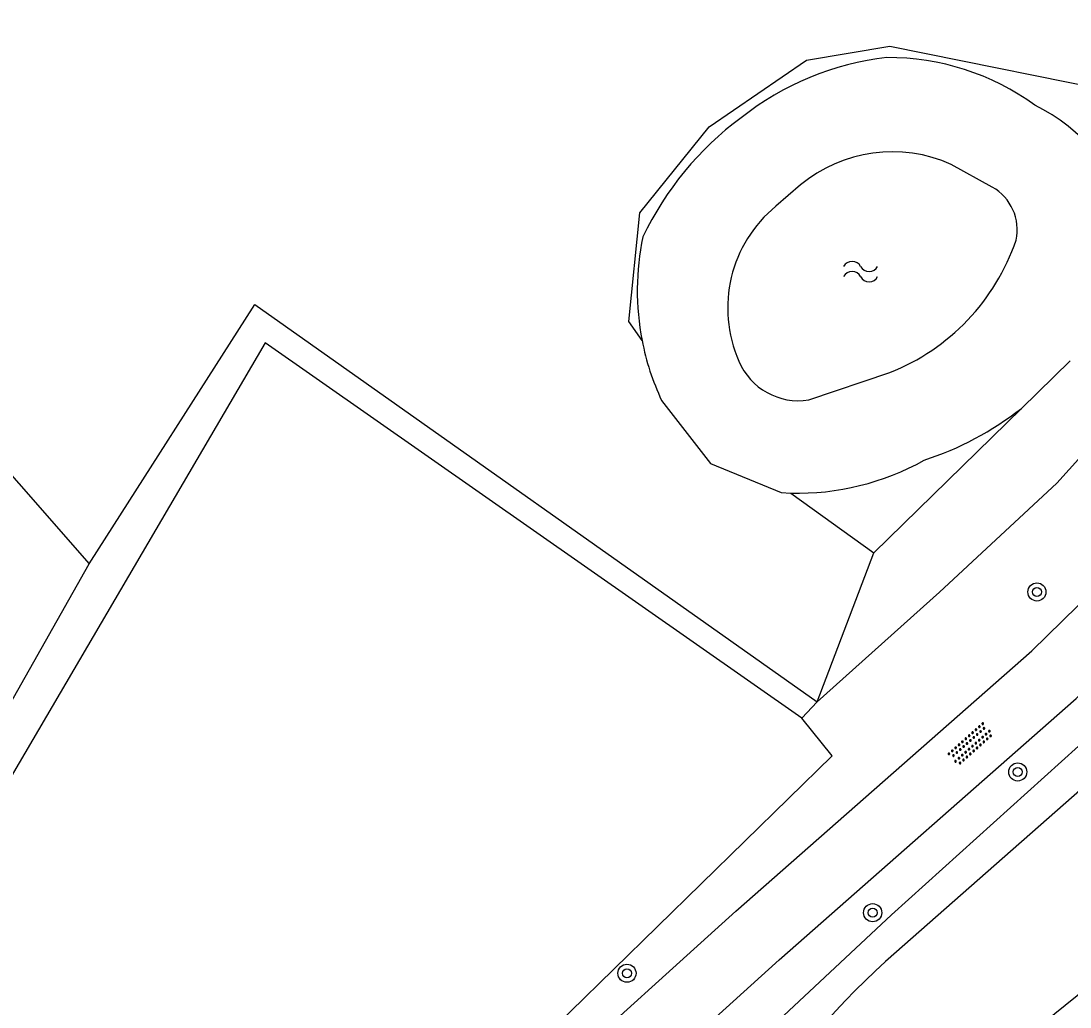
# Model space of a CAD drawing. Extents: x 135999 to 138000, y 396000 to 398501.
# Drawn here: x 136547.62 to 136593.88, y 396240.38 to 396283.85 of the extents above; entities that cross this region are included whole.
import ezdxf

# ---------------------------------------------------------------- set-up
doc = ezdxf.new("R2010")
doc.units = 0
for name, color, linetype in [('gg-afsc-draadraster', 7, 'Continuous'), ('gg-afsc-lijn draadraster', 7, 'Continuous'), ('gg-knt-bronhoudergrens', 7, 'Continuous'), ('gg-knt-onverhard', 7, 'Continuous'), ('gg-kntw-bovenkant insteek waterloop', 7, 'Continuous'), ('gg-kntw-waterlijn', 7, 'Continuous'), ('gt-grn-groengrens', 7, 'Continuous'), ('gt-symb-boom', 7, 'Continuous'), ('gt-symb-overige verharding', 7, 'Continuous'), ('gt-symb-watersymbool', 7, 'Continuous')]:
    doc.layers.add(name, color=color, linetype=linetype)

# ---------------------------------------------------------------- blocks, each defined once
blk = doc.blocks.new('gt0-BOOM')
at = {"layer": 'gt-symb-boom'}
for radius in [0.4, 0.2]:
    blk.add_circle((0, 0), radius, dxfattribs=at)
blk = doc.blocks.new('gt0-OVH')
at = {"layer": 'gt-symb-overige verharding'}
for points in [[(-0.972, 0.298), (-0.967, 0.308), (-0.965, 0.319), (-0.966, 0.33), (-0.971, 0.34), (-0.978, 0.348), (-0.988, 0.353), (-0.999, 0.355), (-1.01, 0.354), (-1.02, 0.349), (-1.028, 0.342), (-1.033, 0.332), (-1.035, 0.321), (-1.034, 0.31), (-1.029, 0.3), (-1.022, 0.292), (-1.012, 0.287), (-1.001, 0.285), (-0.99, 0.286), (-0.98, 0.291)], [(-0.872, 0.106), (-0.867, 0.116), (-0.865, 0.126), (-0.866, 0.137), (-0.871, 0.147), (-0.878, 0.156), (-0.888, 0.161), (-0.899, 0.163), (-0.91, 0.162), (-0.92, 0.157), (-0.928, 0.15), (-0.933, 0.14), (-0.935, 0.129), (-0.934, 0.118), (-0.929, 0.108), (-0.922, 0.1), (-0.912, 0.095), (-0.901, 0.092), (-0.89, 0.094), (-0.88, 0.098)], [(-0.772, 0.298), (-0.767, 0.308), (-0.765, 0.319), (-0.766, 0.33), (-0.771, 0.34), (-0.778, 0.348), (-0.788, 0.353), (-0.799, 0.355), (-0.81, 0.354), (-0.82, 0.349), (-0.828, 0.342), (-0.833, 0.332), (-0.835, 0.321), (-0.834, 0.31), (-0.829, 0.3), (-0.822, 0.292), (-0.812, 0.287), (-0.801, 0.285), (-0.79, 0.286), (-0.78, 0.291)], [(-0.672, 0.106), (-0.667, 0.116), (-0.665, 0.126), (-0.666, 0.137), (-0.671, 0.147), (-0.678, 0.156), (-0.688, 0.161), (-0.699, 0.163), (-0.71, 0.162), (-0.72, 0.157), (-0.728, 0.15), (-0.733, 0.14), (-0.735, 0.129), (-0.734, 0.118), (-0.729, 0.108), (-0.722, 0.1), (-0.712, 0.095), (-0.701, 0.092), (-0.69, 0.094), (-0.68, 0.098)], [(-0.572, 0.298), (-0.567, 0.308), (-0.565, 0.319), (-0.566, 0.33), (-0.571, 0.34), (-0.578, 0.348), (-0.588, 0.353), (-0.599, 0.355), (-0.61, 0.354), (-0.62, 0.349), (-0.628, 0.342), (-0.633, 0.332), (-0.635, 0.321), (-0.634, 0.31), (-0.629, 0.3), (-0.622, 0.292), (-0.612, 0.287), (-0.601, 0.285), (-0.59, 0.286), (-0.58, 0.291)], [(-0.472, 0.106), (-0.467, 0.116), (-0.465, 0.126), (-0.466, 0.137), (-0.471, 0.147), (-0.478, 0.156), (-0.488, 0.161), (-0.499, 0.163), (-0.51, 0.162), (-0.52, 0.157), (-0.528, 0.15), (-0.533, 0.14), (-0.535, 0.129), (-0.534, 0.118), (-0.529, 0.108), (-0.522, 0.1), (-0.512, 0.095), (-0.501, 0.092), (-0.49, 0.094), (-0.48, 0.098)], [(-0.372, 0.298), (-0.367, 0.308), (-0.365, 0.319), (-0.366, 0.33), (-0.371, 0.34), (-0.378, 0.348), (-0.388, 0.353), (-0.399, 0.355), (-0.41, 0.354), (-0.42, 0.349), (-0.428, 0.342), (-0.433, 0.332), (-0.435, 0.321), (-0.434, 0.31), (-0.429, 0.3), (-0.422, 0.292), (-0.412, 0.287), (-0.401, 0.285), (-0.39, 0.286), (-0.38, 0.291)], [(-0.272, 0.106), (-0.267, 0.116), (-0.265, 0.126), (-0.266, 0.137), (-0.271, 0.147), (-0.278, 0.156), (-0.288, 0.161), (-0.299, 0.163), (-0.31, 0.162), (-0.32, 0.157), (-0.328, 0.15), (-0.333, 0.14), (-0.335, 0.129), (-0.334, 0.118), (-0.329, 0.108), (-0.322, 0.1), (-0.312, 0.095), (-0.301, 0.092), (-0.29, 0.094), (-0.28, 0.098)], [(-0.172, 0.298), (-0.167, 0.308), (-0.165, 0.319), (-0.166, 0.33), (-0.171, 0.34), (-0.178, 0.348), (-0.188, 0.353), (-0.199, 0.355), (-0.21, 0.354), (-0.22, 0.349), (-0.228, 0.342), (-0.233, 0.332), (-0.235, 0.321), (-0.234, 0.31), (-0.229, 0.3), (-0.222, 0.292), (-0.212, 0.287), (-0.201, 0.285), (-0.19, 0.286), (-0.18, 0.291)], [(-0.072, 0.106), (-0.067, 0.116), (-0.065, 0.126), (-0.066, 0.137), (-0.071, 0.147), (-0.078, 0.156), (-0.088, 0.161), (-0.099, 0.163), (-0.11, 0.162), (-0.12, 0.157), (-0.128, 0.15), (-0.133, 0.14), (-0.135, 0.129), (-0.134, 0.118), (-0.129, 0.108), (-0.122, 0.1), (-0.112, 0.095), (-0.101, 0.092), (-0.09, 0.094), (-0.08, 0.098)], [(0.028, 0.298), (0.033, 0.308), (0.035, 0.319), (0.034, 0.33), (0.029, 0.34), (0.022, 0.348), (0.012, 0.353), (0.001, 0.355), (-0.01, 0.354), (-0.02, 0.349), (-0.028, 0.342), (-0.033, 0.332), (-0.035, 0.321), (-0.034, 0.31), (-0.029, 0.3), (-0.022, 0.292), (-0.012, 0.287), (-0.001, 0.285), (0.01, 0.286), (0.02, 0.291)], [(0.128, 0.106), (0.133, 0.116), (0.135, 0.126), (0.134, 0.137), (0.129, 0.147), (0.122, 0.156), (0.112, 0.161), (0.101, 0.163), (0.09, 0.162), (0.08, 0.157), (0.072, 0.15), (0.067, 0.14), (0.065, 0.129), (0.066, 0.118), (0.071, 0.108), (0.078, 0.1), (0.088, 0.095), (0.099, 0.092), (0.11, 0.094), (0.12, 0.098)], [(0.228, 0.298), (0.233, 0.308), (0.235, 0.319), (0.234, 0.33), (0.229, 0.34), (0.222, 0.348), (0.212, 0.353), (0.201, 0.355), (0.19, 0.354), (0.18, 0.349), (0.172, 0.342), (0.167, 0.332), (0.165, 0.321), (0.166, 0.31), (0.171, 0.3), (0.178, 0.292), (0.188, 0.287), (0.199, 0.285), (0.21, 0.286), (0.22, 0.291)], [(0.328, 0.106), (0.333, 0.116), (0.335, 0.126), (0.334, 0.137), (0.329, 0.147), (0.322, 0.156), (0.312, 0.161), (0.301, 0.163), (0.29, 0.162), (0.28, 0.157), (0.272, 0.15), (0.267, 0.14), (0.265, 0.129), (0.266, 0.118), (0.271, 0.108), (0.278, 0.1), (0.288, 0.095), (0.299, 0.092), (0.31, 0.094), (0.32, 0.098)], [(0.428, 0.298), (0.433, 0.308), (0.435, 0.319), (0.434, 0.33), (0.429, 0.34), (0.422, 0.348), (0.412, 0.353), (0.401, 0.355), (0.39, 0.354), (0.38, 0.349), (0.372, 0.342), (0.367, 0.332), (0.365, 0.321), (0.366, 0.31), (0.371, 0.3), (0.378, 0.292), (0.388, 0.287), (0.399, 0.285), (0.41, 0.286), (0.42, 0.291)], [(0.528, 0.106), (0.533, 0.116), (0.535, 0.126), (0.534, 0.137), (0.529, 0.147), (0.522, 0.156), (0.512, 0.161), (0.501, 0.163), (0.49, 0.162), (0.48, 0.157), (0.472, 0.15), (0.467, 0.14), (0.465, 0.129), (0.466, 0.118), (0.471, 0.108), (0.478, 0.1), (0.488, 0.095), (0.499, 0.092), (0.51, 0.094), (0.52, 0.098)], [(0.628, 0.298), (0.633, 0.308), (0.635, 0.319), (0.634, 0.33), (0.629, 0.34), (0.622, 0.348), (0.612, 0.353), (0.601, 0.355), (0.59, 0.354), (0.58, 0.349), (0.572, 0.342), (0.567, 0.332), (0.565, 0.321), (0.566, 0.31), (0.571, 0.3), (0.578, 0.292), (0.588, 0.287), (0.599, 0.285), (0.61, 0.286), (0.62, 0.291)], [(0.728, 0.106), (0.733, 0.116), (0.735, 0.126), (0.734, 0.137), (0.729, 0.147), (0.722, 0.156), (0.712, 0.161), (0.701, 0.163), (0.69, 0.162), (0.68, 0.157), (0.672, 0.15), (0.667, 0.14), (0.665, 0.129), (0.666, 0.118), (0.671, 0.108), (0.678, 0.1), (0.688, 0.095), (0.699, 0.092), (0.71, 0.094), (0.72, 0.098)], [(0.828, 0.298), (0.833, 0.308), (0.835, 0.319), (0.834, 0.33), (0.829, 0.34), (0.822, 0.348), (0.812, 0.353), (0.801, 0.355), (0.79, 0.354), (0.78, 0.349), (0.772, 0.342), (0.767, 0.332), (0.765, 0.321), (0.766, 0.31), (0.771, 0.3), (0.778, 0.292), (0.788, 0.287), (0.799, 0.285), (0.81, 0.286), (0.82, 0.291)], [(0.928, 0.106), (0.933, 0.116), (0.935, 0.126), (0.934, 0.137), (0.929, 0.147), (0.922, 0.156), (0.912, 0.161), (0.901, 0.163), (0.89, 0.162), (0.88, 0.157), (0.872, 0.15), (0.867, 0.14), (0.865, 0.129), (0.866, 0.118), (0.871, 0.108), (0.878, 0.1), (0.888, 0.095), (0.899, 0.092), (0.91, 0.094), (0.92, 0.098)], [(1.028, 0.298), (1.033, 0.308), (1.035, 0.319), (1.034, 0.33), (1.029, 0.34), (1.022, 0.348), (1.012, 0.353), (1.001, 0.355), (0.99, 0.354), (0.98, 0.349), (0.972, 0.342), (0.967, 0.332), (0.965, 0.321), (0.966, 0.31), (0.971, 0.3), (0.978, 0.292), (0.988, 0.287), (0.999, 0.285), (1.01, 0.286), (1.02, 0.291)], [(-0.972, -0.142), (-0.967, -0.132), (-0.965, -0.121), (-0.966, -0.11), (-0.971, -0.1), (-0.978, -0.092), (-0.988, -0.087), (-0.999, -0.085), (-1.01, -0.086), (-1.02, -0.091), (-1.028, -0.098), (-1.033, -0.108), (-1.035, -0.119), (-1.034, -0.13), (-1.029, -0.14), (-1.022, -0.148), (-1.012, -0.153), (-1.001, -0.155), (-0.99, -0.154), (-0.98, -0.149)], [(-0.872, -0.334), (-0.867, -0.324), (-0.865, -0.314), (-0.866, -0.303), (-0.871, -0.293), (-0.878, -0.284), (-0.888, -0.279), (-0.899, -0.277), (-0.91, -0.278), (-0.92, -0.283), (-0.928, -0.29), (-0.933, -0.3), (-0.935, -0.311), (-0.934, -0.322), (-0.929, -0.332), (-0.922, -0.34), (-0.912, -0.345), (-0.901, -0.348), (-0.89, -0.346), (-0.88, -0.342)], [(-0.772, -0.142), (-0.767, -0.132), (-0.765, -0.121), (-0.766, -0.11), (-0.771, -0.1), (-0.778, -0.092), (-0.788, -0.087), (-0.799, -0.085), (-0.81, -0.086), (-0.82, -0.091), (-0.828, -0.098), (-0.833, -0.108), (-0.835, -0.119), (-0.834, -0.13), (-0.829, -0.14), (-0.822, -0.148), (-0.812, -0.153), (-0.801, -0.155), (-0.79, -0.154), (-0.78, -0.149)], [(-0.672, -0.334), (-0.667, -0.324), (-0.665, -0.314), (-0.666, -0.303), (-0.671, -0.293), (-0.678, -0.284), (-0.688, -0.279), (-0.699, -0.277), (-0.71, -0.278), (-0.72, -0.283), (-0.728, -0.29), (-0.733, -0.3), (-0.735, -0.311), (-0.734, -0.322), (-0.729, -0.332), (-0.722, -0.34), (-0.712, -0.345), (-0.701, -0.348), (-0.69, -0.346), (-0.68, -0.342)], [(-0.572, -0.142), (-0.567, -0.132), (-0.565, -0.121), (-0.566, -0.11), (-0.571, -0.1), (-0.578, -0.092), (-0.588, -0.087), (-0.599, -0.085), (-0.61, -0.086), (-0.62, -0.091), (-0.628, -0.098), (-0.633, -0.108), (-0.635, -0.119), (-0.634, -0.13), (-0.629, -0.14), (-0.622, -0.148), (-0.612, -0.153), (-0.601, -0.155), (-0.59, -0.154), (-0.58, -0.149)], [(-0.472, -0.334), (-0.467, -0.324), (-0.465, -0.314), (-0.466, -0.303), (-0.471, -0.293), (-0.478, -0.284), (-0.488, -0.279), (-0.499, -0.277), (-0.51, -0.278), (-0.52, -0.283), (-0.528, -0.29), (-0.533, -0.3), (-0.535, -0.311), (-0.534, -0.322), (-0.529, -0.332), (-0.522, -0.34), (-0.512, -0.345), (-0.501, -0.348), (-0.49, -0.346), (-0.48, -0.342)], [(-0.372, -0.142), (-0.367, -0.132), (-0.365, -0.121), (-0.366, -0.11), (-0.371, -0.1), (-0.378, -0.092), (-0.388, -0.087), (-0.399, -0.085), (-0.41, -0.086), (-0.42, -0.091), (-0.428, -0.098), (-0.433, -0.108), (-0.435, -0.119), (-0.434, -0.13), (-0.429, -0.14), (-0.422, -0.148), (-0.412, -0.153), (-0.401, -0.155), (-0.39, -0.154), (-0.38, -0.149)], [(-0.272, -0.334), (-0.267, -0.324), (-0.265, -0.314), (-0.266, -0.303), (-0.271, -0.293), (-0.278, -0.284), (-0.288, -0.279), (-0.299, -0.277), (-0.31, -0.278), (-0.32, -0.283), (-0.328, -0.29), (-0.333, -0.3), (-0.335, -0.311), (-0.334, -0.322), (-0.329, -0.332), (-0.322, -0.34), (-0.312, -0.345), (-0.301, -0.348), (-0.29, -0.346), (-0.28, -0.342)], [(-0.172, -0.142), (-0.167, -0.132), (-0.165, -0.121), (-0.166, -0.11), (-0.171, -0.1), (-0.178, -0.092), (-0.188, -0.087), (-0.199, -0.085), (-0.21, -0.086), (-0.22, -0.091), (-0.228, -0.098), (-0.233, -0.108), (-0.235, -0.119), (-0.234, -0.13), (-0.229, -0.14), (-0.222, -0.148), (-0.212, -0.153), (-0.201, -0.155), (-0.19, -0.154), (-0.18, -0.149)], [(-0.072, -0.334), (-0.067, -0.324), (-0.065, -0.314), (-0.066, -0.303), (-0.071, -0.293), (-0.078, -0.284), (-0.088, -0.279), (-0.099, -0.277), (-0.11, -0.278), (-0.12, -0.283), (-0.128, -0.29), (-0.133, -0.3), (-0.135, -0.311), (-0.134, -0.322), (-0.129, -0.332), (-0.122, -0.34), (-0.112, -0.345), (-0.101, -0.348), (-0.09, -0.346), (-0.08, -0.342)], [(0.028, -0.142), (0.033, -0.132), (0.035, -0.121), (0.034, -0.11), (0.029, -0.1), (0.022, -0.092), (0.012, -0.087), (0.001, -0.085), (-0.01, -0.086), (-0.02, -0.091), (-0.028, -0.098), (-0.033, -0.108), (-0.035, -0.119), (-0.034, -0.13), (-0.029, -0.14), (-0.022, -0.148), (-0.012, -0.153), (-0.001, -0.155), (0.01, -0.154), (0.02, -0.149)], [(0.128, -0.334), (0.133, -0.324), (0.135, -0.314), (0.134, -0.303), (0.129, -0.293), (0.122, -0.284), (0.112, -0.279), (0.101, -0.277), (0.09, -0.278), (0.08, -0.283), (0.072, -0.29), (0.067, -0.3), (0.065, -0.311), (0.066, -0.322), (0.071, -0.332), (0.078, -0.34), (0.088, -0.345), (0.099, -0.348), (0.11, -0.346), (0.12, -0.342)], [(0.228, -0.142), (0.233, -0.132), (0.235, -0.121), (0.234, -0.11), (0.229, -0.1), (0.222, -0.092), (0.212, -0.087), (0.201, -0.085), (0.19, -0.086), (0.18, -0.091), (0.172, -0.098), (0.167, -0.108), (0.165, -0.119), (0.166, -0.13), (0.171, -0.14), (0.178, -0.148), (0.188, -0.153), (0.199, -0.155), (0.21, -0.154), (0.22, -0.149)], [(0.328, -0.334), (0.333, -0.324), (0.335, -0.314), (0.334, -0.303), (0.329, -0.293), (0.322, -0.284), (0.312, -0.279), (0.301, -0.277), (0.29, -0.278), (0.28, -0.283), (0.272, -0.29), (0.267, -0.3), (0.265, -0.311), (0.266, -0.322), (0.271, -0.332), (0.278, -0.34), (0.288, -0.345), (0.299, -0.348), (0.31, -0.346), (0.32, -0.342)], [(0.428, -0.142), (0.433, -0.132), (0.435, -0.121), (0.434, -0.11), (0.429, -0.1), (0.422, -0.092), (0.412, -0.087), (0.401, -0.085), (0.39, -0.086), (0.38, -0.091), (0.372, -0.098), (0.367, -0.108), (0.365, -0.119), (0.366, -0.13), (0.371, -0.14), (0.378, -0.148), (0.388, -0.153), (0.399, -0.155), (0.41, -0.154), (0.42, -0.149)], [(0.528, -0.334), (0.533, -0.324), (0.535, -0.314), (0.534, -0.303), (0.529, -0.293), (0.522, -0.284), (0.512, -0.279), (0.501, -0.277), (0.49, -0.278), (0.48, -0.283), (0.472, -0.29), (0.467, -0.3), (0.465, -0.311), (0.466, -0.322), (0.471, -0.332), (0.478, -0.34), (0.488, -0.345), (0.499, -0.348), (0.51, -0.346), (0.52, -0.342)], [(0.628, -0.142), (0.633, -0.132), (0.635, -0.121), (0.634, -0.11), (0.629, -0.1), (0.622, -0.092), (0.612, -0.087), (0.601, -0.085), (0.59, -0.086), (0.58, -0.091), (0.572, -0.098), (0.567, -0.108), (0.565, -0.119), (0.566, -0.13), (0.571, -0.14), (0.578, -0.148), (0.588, -0.153), (0.599, -0.155), (0.61, -0.154), (0.62, -0.149)], [(0.728, -0.334), (0.733, -0.324), (0.735, -0.314), (0.734, -0.303), (0.729, -0.293), (0.722, -0.284), (0.712, -0.279), (0.701, -0.277), (0.69, -0.278), (0.68, -0.283), (0.672, -0.29), (0.667, -0.3), (0.665, -0.311), (0.666, -0.322), (0.671, -0.332), (0.678, -0.34), (0.688, -0.345), (0.699, -0.348), (0.71, -0.346), (0.72, -0.342)], [(0.828, -0.142), (0.833, -0.132), (0.835, -0.121), (0.834, -0.11), (0.829, -0.1), (0.822, -0.092), (0.812, -0.087), (0.801, -0.085), (0.79, -0.086), (0.78, -0.091), (0.772, -0.098), (0.767, -0.108), (0.765, -0.119), (0.766, -0.13), (0.771, -0.14), (0.778, -0.148), (0.788, -0.153), (0.799, -0.155), (0.81, -0.154), (0.82, -0.149)], [(0.928, -0.334), (0.933, -0.324), (0.935, -0.314), (0.934, -0.303), (0.929, -0.293), (0.922, -0.284), (0.912, -0.279), (0.901, -0.277), (0.89, -0.278), (0.88, -0.283), (0.872, -0.29), (0.867, -0.3), (0.865, -0.311), (0.866, -0.322), (0.871, -0.332), (0.878, -0.34), (0.888, -0.345), (0.899, -0.348), (0.91, -0.346), (0.92, -0.342)], [(1.028, -0.142), (1.033, -0.132), (1.035, -0.121), (1.034, -0.11), (1.029, -0.1), (1.022, -0.092), (1.012, -0.087), (1.001, -0.085), (0.99, -0.086), (0.98, -0.091), (0.972, -0.098), (0.967, -0.108), (0.965, -0.119), (0.966, -0.13), (0.971, -0.14), (0.978, -0.148), (0.988, -0.153), (0.999, -0.155), (1.01, -0.154), (1.02, -0.149)]]:
    blk.add_lwpolyline(points, close=True, dxfattribs=at)
blk = doc.blocks.new('gt0-WA')
at = {"layer": 'gt-symb-watersymbool'}
for centre, start, end in [((-0.323, 0.022), 28.0725, 151.9275), ((0.427, 0.422), 208.0725, 331.9275), ((-0.323, -0.428), 28.0725, 151.9275), ((0.427, -0.028), 208.0725, 331.9275)]:
    blk.add_arc(centre, 0.425, start, end, dxfattribs=at)

msp = doc.modelspace()

# ---------------------------------------------------------------- linework, layer by layer
at = {"layer": 'gg-afsc-draadraster'}
for p, q in [((136558.386, 396269.668), (136541.926, 396241.587)), ((136582.047, 396253.114), (136558.386, 396269.668))]:
    msp.add_line(p, q, dxfattribs=at)
msp.add_lwpolyline([(136555.722, 396224.192), (136566.065, 396234.52), (136583.396, 396251.454), (136582.047, 396253.114)], dxfattribs=at)
at = {"layer": 'gg-afsc-lijn draadraster'}
msp.add_line((136582.047, 396253.114), (136558.386, 396269.668), dxfattribs=at)
msp.add_lwpolyline([(136555.722, 396224.192), (136566.065, 396234.52), (136583.396, 396251.454), (136582.047, 396253.114)], dxfattribs=at)
at = {"layer": 'gg-knt-bronhoudergrens'}
msp.add_line((136581.565, 396263.039), (136585.221, 396260.412), dxfattribs=at)
msp.add_lwpolyline([(136575.007, 396269.77), (136574.418, 396270.611), (136574.908, 396275.389), (136576.439, 396277.288), (136577.97, 396279.186), (136582.258, 396282.126), (136585.933, 396282.739), (136597, 396280.512), (136597, 396283.82), (136534.823, 396327.608), (136529.531, 396325.756), (136519.742, 396320.2), (136506.973, 396309.773), (136513.215, 396302.644), (136522.427, 396292.123), (136528.797, 396284.847), (136550.622, 396259.921)], dxfattribs=at)
at = {"layer": 'gg-knt-onverhard'}
for points in [[(136546.67, 396203.725), (136546.847, 396203.849), (136549.73, 396207.178), (136555.338, 396216.581), (136558.808, 396222.678), (136563.327, 396228.904), (136570.951, 396237.2), (136579.144, 396244.605), (136592.189, 396256.086), (136601.677, 396265.356), (136605.862, 396272.24), (136606.514, 396276.431), (136605.281, 396279.903), (136602.691, 396283.224), (136602.009, 396283.729)], [(136576.684, 396238.507), (136581.057, 396242.46), (136594.144, 396253.978), (136603.944, 396263.554), (136608.614, 396271.235), (136609.354, 396275.991)]]:
    msp.add_lwpolyline(points, dxfattribs=at)
at = {"layer": 'gg-kntw-bovenkant insteek waterloop'}
msp.add_line((136593.88, 396268.873), (136591.733, 396266.775), dxfattribs=at)
for points in [[(136636.57, 396297.699), (136636.078, 396297.059), (136634.509, 396293.956), (136633.504, 396292.227), (136630.82, 396288.365), (136628.798, 396285.024), (136627.679, 396283.367), (136625.38, 396280.168), (136624.165, 396278.579), (136622.874, 396277.118), (136621.651, 396275.901), (136619.035, 396273.417), (136617.294, 396271.834), (136616.169, 396270.903), (136610.462, 396266.663), (136609.679, 396266.042), (136608.924, 396265.378), (136599.901, 396256.841), (136598.077, 396255.168), (136594.257, 396251.884), (136586.003, 396244.442), (136578.533, 396237.462)], [(136575.868, 396267.124), (136578.03, 396264.347), (136581.135, 396263.059), (136581.565, 396263.039)]]:
    msp.add_lwpolyline(points, dxfattribs=at)
for centre, radius, start, end in [((136587.21, 396269.732), 12.587, 96.4117, 128.5178), ((136585.858, 396271.19), 11.05, 54.1518, 90.2792), ((136588.388, 396272.323), 8.76, 18.0732, 63.2642), ((136587.631, 396268.365), 13.929, 126.3737, 154.6301), ((136586.203, 396271.956), 11.408, 167.9733, 191.0473), ((136586.194, 396271.947), 11.397, 191.0131, 205.0364), ((136583.153, 396277.707), 13.897, 287.9865, 308.128), ((136581.866, 396274.464), 11.429, 268.4931, 299.2168)]:
    msp.add_arc(centre, radius, start, end, dxfattribs=at)
at = {"layer": 'gg-kntw-waterlijn'}
for p, q in [((136590.451, 396276.527), (136588.644, 396277.532)), ((136581.988, 396276.623), (136580.911, 396275.691)), ((136582.356, 396267.147), (136585.94, 396268.354))]:
    msp.add_line(p, q, dxfattribs=at)
for points in [[(136617.74, 396270.17), (136615.002, 396268.115), (136585.749, 396242.386)], [(136618.993, 396261.671), (136612.753, 396255.816), (136591.172, 396238.435)]]:
    msp.add_lwpolyline(points, dxfattribs=at)
for centre, radius, start, end in [((136586.05, 396271.702), 6.381, 66.0129, 129.5404), ((136589.398, 396274.647), 2.155, 347.6541, 60.7424), ((136584.598, 396271.194), 5.815, 129.3494, 203.6896), ((136582.381, 396277.318), 9.644, 291.6534, 341.0512), ((136581.902, 396269.962), 2.851, 202.7726, 279.1687), ((136605.582, 396220.138), 29.805, 131.7163, 169.529)]:
    msp.add_arc(centre, radius, start, end, dxfattribs=at)
at = {"layer": 'gt-grn-groengrens'}
for p, q in [((136550.622, 396259.921), (136557.928, 396271.358)), ((136557.928, 396271.358), (136582.735, 396253.842)), ((136585.221, 396260.412), (136591.733, 396266.775)), ((136582.735, 396253.842), (136585.221, 396260.412)), ((136545.35, 396250.594), (136550.622, 396259.921)), ((136582.735, 396253.842), (136582.047, 396253.114))]:
    msp.add_line(p, q, dxfattribs=at)
msp.add_lwpolyline([(136600.446, 396281.62), (136599.297, 396270.122), (136593.305, 396263.476), (136588.118, 396258.678), (136582.735, 396253.842)], dxfattribs=at)

# ---------------------------------------------------------------- block references
at = {"layer": 'gt-symb-boom'}
for p in [(136592.419, 396258.682), (136591.576, 396250.746), (136585.176, 396244.539), (136574.34, 396241.871)]:
    msp.add_blockref('gt0-BOOM', p, dxfattribs=at)
at = {"layer": 'gt-symb-overige verharding', "rotation": 41.67635773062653}
msp.add_blockref('gt0-OVH', (136589.497, 396251.971), dxfattribs=at)
at = {"layer": 'gt-symb-watersymbool'}
msp.add_blockref('gt0-WA', (136584.592, 396272.81), dxfattribs=at)

doc.saveas('drawing.dxf')
